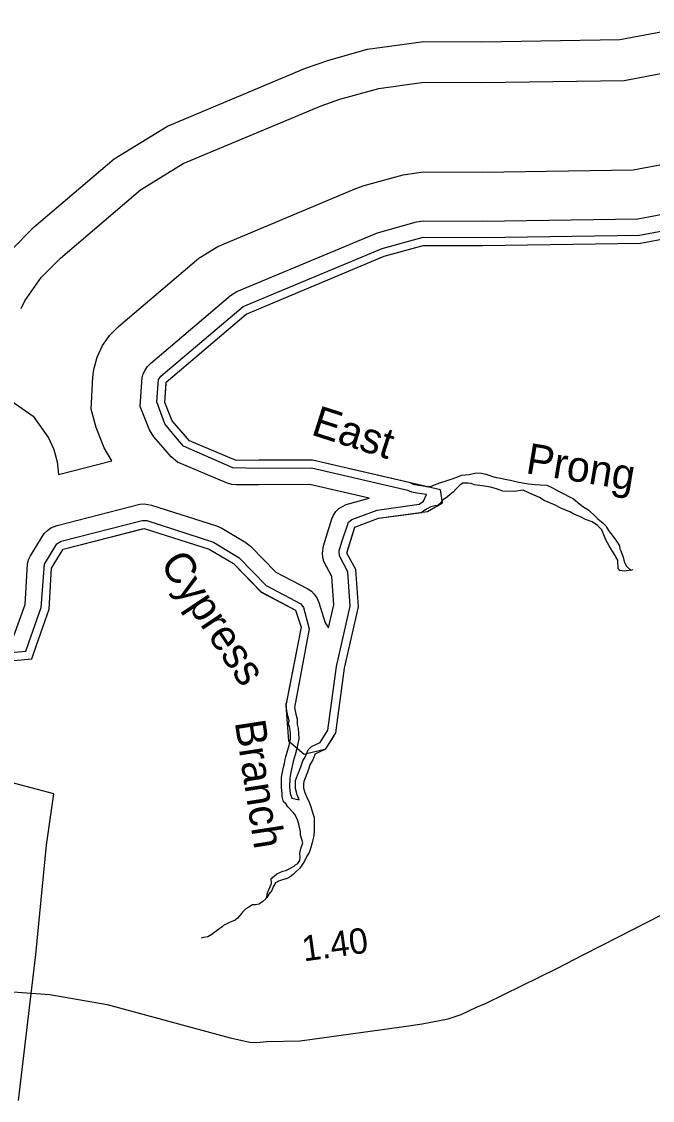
# Model space of a CAD drawing. Extents: x 2532689 to 2764727, y 536648 to 732970.
# Drawn here: x 2700431 to 2703526, y 584015 to 589306 of the extents above; entities that cross this region are included whole.
import ezdxf

# ---------------------------------------------------------------- set-up
doc = ezdxf.new("R2010")
doc.units = 0
for name, color, linetype in [('Exist Boundary Land Use Gamelands State NC Wildlife Resources Commission', 7, 'Continuous'), ('Exist Hydrographic Buffer Line', 7, 'Continuous'), ('Exist Hydrographic Creek Double Shore', 7, 'Continuous'), ('Exist Hydrographic Creek Single Shore', 7, 'Continuous'), ('Exist Hydrographic Creek Single Shore Label', 7, 'Continuous'), ('Exist Hydrographic River Shore', 7, 'Continuous'), ('Exist Road Secondary Mileage Hundredths English Label', 7, 'Continuous'), ('Exist Road Secondary Type 51 Attributed', 7, 'Continuous')]:
    doc.layers.add(name, color=color, linetype=linetype)

msp = doc.modelspace()

# ---------------------------------------------------------------- linework, layer by layer
at = {"layer": 'Exist Boundary Land Use Gamelands State NC Wildlife Resources Commission'}
for points in [[(2700214.2, 586156.9), (2700480.2, 586180.8), (2700504.2, 586247.4), (2700566.3, 586423.9), (2700578.2, 586624.7), (2700634.2, 586719), (2701032.2, 586820.3), (2701351.2, 586718.3), (2701470.2, 586647.6), (2701606.3, 586508.6), (2701775.3, 586420.2), (2701802.3, 586335.9), (2701727.3, 585952), (2701740.2, 585778.5), (2701817.3, 585712.6), (2701924.3, 585739.9), (2701972.3, 585817.4), (2702015.2, 586134.4), (2702083.3, 586435.9), (2702070.3, 586619.3), (2702027.3, 586699.6), (2702065.2, 586825.9), (2702181.3, 586870), (2702422.2, 586902.7), (2702496.2, 586945.1), (2702486.2, 587010.4), (2701858.3, 587155.8), (2701483.3, 587153.8), (2701255.3, 587249.6), (2701170.2, 587348), (2701134.3, 587438.5), (2701140.2, 587537.3), (2701533.3, 587871.6), (2702210.2, 588155), (2702400.3, 588208.6), (2702692.3, 588207.3), (2703467.2, 588218.9), (2704023.3, 588323.3)], [(2700414.8, 584014.9), (2700500.1, 584730.4), (2700553.2, 585267.4), (2700588.2, 585518), (2700044.4, 585663.1)]]:
    msp.add_lwpolyline(points, dxfattribs=at)
at = {"layer": 'Exist Hydrographic Buffer Line'}
for points in [[(2700374.2, 588180.1), (2700492.3, 588298.9), (2700885.1, 588633.3), (2701147, 588794), (2701823.9, 589077.5), (2701938.5, 589117.4), (2702128.4, 589171), (2702404.6, 589208.6), (2702686.9, 589207.4), (2703366.7, 589217.5), (2703838.3, 589306.2)], [(2700429.1, 587898.3), (2700447.4, 587937.3), (2700527.5, 588051.5), (2700621.9, 588146.6), (2701014.9, 588481), (2701224.1, 588609.5), (2701901.2, 588892.9), (2701992.8, 588925), (2702182.9, 588978.6), (2702403.8, 589008.6), (2702688, 589007.3), (2703386.6, 589017.7), (2703875.4, 589109.6)], [(2700771.8, 587405.6), (2700781, 587561.8), (2700785.7, 587599.8), (2700801.9, 587660.4), (2700828.5, 587717.3), (2700864.4, 587768.6), (2700906.9, 587811.4), (2701300, 588145.8), (2701394.3, 588203.6), (2702071.2, 588487.1), (2702112.4, 588501.4), (2702302.5, 588555), (2702401.7, 588568.6), (2702690.2, 588567.3), (2703430.9, 588578.4), (2703956.6, 588677.2)], [(2701013, 587418.9), (2701019.9, 587538.1), (2701021.9, 587558.1), (2701027.4, 587578.3), (2701036.3, 587597.2), (2701048.2, 587614.4), (2701062.5, 587628.6), (2701455.4, 587963), (2701487, 587982.2), (2702177.6, 588270.5), (2702367.7, 588324.1), (2702400.7, 588328.6), (2702691.4, 588327.3), (2703455.1, 588338.7), (2704000.9, 588441.3)], [(2701102.7, 587551), (2701114.2, 587567.7), (2701517.7, 587908.4), (2702199.5, 588193.5), (2702400.5, 588248.6), (2702691.9, 588247.3), (2703463.3, 588258.8), (2704023.7, 588363.3)], [(2702417.3, 586985.9), (2702394.5, 586989.4), (2702370.7, 586992.9), (2702344.7, 586998.1), (2702325.2, 587006.5), (2701853.6, 587115.7), (2701594.4, 587114.3), (2701467.7, 587116.9), (2701224.9, 587223.5), (2701185.7, 587268.9), (2701133, 587333.2), (2701094.3, 587440.9), (2701102.7, 587551)], [(2700378.9, 587446.7), (2700488.3, 587370.5)], [(2700393.2, 586293.4), (2700447.6, 586447.9), (2700460.1, 586645.5), (2700465.4, 586665.8), (2700475, 586686), (2700542.3, 586796.1), (2700557.1, 586810.9), (2700574.3, 586822.9), (2700604.6, 586835.3), (2701011.5, 586938.5), (2701032.2, 586940.3), (2701068.7, 586934.6), (2701387.7, 586832.6), (2701412.5, 586821.4), (2701531.5, 586750.7), (2701555.9, 586731.5), (2701678.7, 586606), (2701835.1, 586524.1), (2701852.4, 586512.1), (2701867.1, 586497.3), (2701879.2, 586480.2), (2701889.5, 586456.8), (2701920.4, 586356.7), (2701937.1, 586332.5), (2701962.3, 586445), (2701952.2, 586585.2), (2701914.5, 586658.5), (2701909, 586678.8), (2701907.1, 586699.6), (2701912.2, 586734.2), (2701925.2, 586777.3), (2701952.4, 586867), (2701961.3, 586885.9), (2701973.1, 586903), (2701987.9, 586917.9), (2702022.8, 586938.1), (2702135.5, 586968.4), (2701844.8, 587035.7), (2701594.6, 587034.3), (2701483.3, 587033.7), (2701462.4, 587035.6), (2701436.7, 587043.1), (2701195.2, 587145.7), (2701164.4, 587171.2), (2701125.3, 587216.6), (2701079.5, 587269.6), (2701058.6, 587303.6), (2701013, 587418.9)], [(2700488.3, 587370.5), (2700562.8, 587264.5), (2700589.3, 587207.7), (2700605.5, 587147), (2700612.4, 587084.9), (2700874.3, 587151.6), (2700835.7, 587214.9), (2700795.9, 587315.4), (2700771.8, 587405.6)], [(2702402.7, 586953.2), (2702417.3, 586985.9)], [(2700210.7, 586196.7), (2700451.3, 586218.3), (2700466.4, 586260.8), (2700526.7, 586431.9), (2700543.7, 586645.1), (2700603.4, 586744.6), (2700624.5, 586757.7), (2701022.1, 586859.1), (2701044.5, 586858.4), (2701371.7, 586752.7), (2701498.7, 586675.5), (2701630.5, 586541), (2701800.9, 586450.8), (2701813.2, 586432.3), (2701841.5, 586328.2), (2701769.5, 585942.2), (2701775.9, 585909.8), (2701783.1, 585884.3), (2701783.5, 585858.7), (2701788.2, 585838.7), (2701789.4, 585816.5), (2701790.4, 585788.8), (2701786.1, 585764.8), (2701781.2, 585741.7), (2701772.4, 585710.4), (2701762.8, 585677.8), (2701752.3, 585625.2), (2701746.6, 585595.9), (2701745.9, 585551.3), (2701749, 585520.9), (2701756, 585497.1), (2701792.9, 585489.1), (2701782.4, 585513.6), (2701774.2, 585545.3), (2701775.3, 585583.9), (2701785.3, 585610), (2701791.9, 585630.3), (2701801.3, 585650.8), (2701810.5, 585681.2), (2701823.7, 585702.5), (2701836.4, 585734.7), (2701854, 585750.9), (2701896.5, 585771), (2701933.8, 585831.2), (2701976.2, 586143.2), (2702042.9, 586438.9), (2702031, 586607.9), (2701989.8, 586685.9), (2701988.9, 586711.2), (2702001.9, 586754.2), (2702034.5, 586851.6), (2702050.9, 586863.3), (2702175.9, 586909.6), (2702382.2, 586940.1), (2702402.7, 586953.2)]]:
    msp.add_lwpolyline(points, dxfattribs=at)
at = {"layer": 'Exist Hydrographic Creek Double Shore'}
msp.add_line((2703420.4, 586616.1), (2703431.9, 586618.1), dxfattribs=at)
for points in [[(2701215.9, 587295.1), (2701170.2, 587348), (2701134.3, 587438.5), (2701139.6, 587529.9)], [(2701594.2, 587154.3), (2701483.3, 587153.7), (2701255.3, 587249.6), (2701215.9, 587295.1)], [(2702339.4, 587044.3), (2701858.1, 587155.7), (2701594.2, 587154.3)], [(2702417.7, 587026.2), (2702422.6, 587025.5), (2702436.8, 587026), (2702464.5, 587036.8), (2702488.2, 587045.7), (2702513.9, 587054.5), (2702543.4, 587063.4), (2702561.4, 587070), (2702591, 587080.9), (2702626.9, 587084.1), (2702660.7, 587093.2), (2702686.7, 587091.9), (2702710.9, 587086.7), (2702741.3, 587075.6), (2702759.5, 587070.2), (2702781.5, 587066.8), (2702801.8, 587061.4), (2702829.9, 587056.3), (2702862.3, 587049.4), (2702888.1, 587044.1), (2702918.4, 587039), (2702950.4, 587036), (2702974.6, 587034.8), (2703008.7, 587031.8), (2703032.9, 587020.6), (2703071.6, 586999.8), (2703138.9, 586965.8), (2703169.6, 586938.7), (2703190.1, 586925.3), (2703208.4, 586913.8), (2703237.1, 586888.6), (2703256, 586869.2), (2703268.3, 586859.6), (2703284.7, 586846), (2703297.2, 586832.4), (2703301.3, 586826.5), (2703309.7, 586810.8), (2703322.2, 586795.1), (2703332.6, 586781.4), (2703349.5, 586757.8), (2703364.2, 586734.3), (2703366.7, 586720.3), (2703371, 586710.4), (2703381.9, 586678.7), (2703386.8, 586658.8), (2703392.9, 586646.9), (2703399.5, 586635.1), (2703405.6, 586629.4), (2703420.4, 586616.1)], [(2702339.4, 587044.3), (2702352.5, 587037.4), (2702378.5, 587032.2), (2702400.7, 587028.8), (2702410.7, 587027.2), (2702417.7, 587026.2)], [(2703420.4, 586616.1), (2703388.2, 586610.7), (2703365.9, 586614), (2703357.7, 586621.8), (2703356.4, 586663.9), (2703335.1, 586701.3), (2703314.2, 586734.7), (2703297.2, 586764.3), (2703277.7, 586813.7), (2703257, 586835.1), (2703230.5, 586852.3), (2703198.1, 586863.4), (2703173.7, 586876.6), (2703141.1, 586889.7), (2703121, 586901), (2703076.1, 586919.7), (2703045.8, 586936.8), (2702994.9, 586957.3), (2702972.4, 586972.6), (2702919.9, 586995), (2702891.4, 587008.1), (2702847.7, 587000.8), (2702791.5, 587003), (2702761.2, 587014.1), (2702731, 587023.2), (2702702.7, 587028.3), (2702678.7, 587031.5), (2702652.5, 587034.7), (2702636.3, 587040.2), (2702620.3, 587041.7), (2702612.1, 587041.5), (2702596.1, 587043), (2702582.4, 587034.5), (2702570.9, 587022.2), (2702564.9, 587016), (2702547.7, 586997.4), (2702534, 586986.9), (2702520.4, 586974.5), (2702498.9, 586959.8), (2702494.6, 586955.1)], [(2702494.6, 586955.1), (2702483.5, 586941.2), (2702473.7, 586932.9), (2702458.5, 586930.7)], [(2702458.5, 586930.7), (2702438, 586925.8), (2702420.2, 586917.2), (2702404.4, 586906.7), (2702394.1, 586898.8)], [(2702040.2, 586742.7), (2702065.2, 586825.9), (2702181.3, 586870), (2702394.1, 586898.8)], [(2700138.5, 586095.8), (2700148.2, 586124.7), (2700214.2, 586156.9), (2700480.2, 586180.8), (2700504.2, 586247.4), (2700566.3, 586423.9), (2700578.2, 586624.7), (2700634.2, 586719), (2701022.5, 586817.8)], [(2701022.5, 586817.8), (2701032.2, 586820.3), (2701351.2, 586718.3), (2701470.2, 586647.6), (2701606.3, 586508.5), (2701775.3, 586420.1), (2701802.1, 586335.9), (2701728.9, 585961.5)], [(2701960.4, 585798.5), (2701972.1, 585817.4), (2702015.2, 586134.4), (2702083.3, 586435.8), (2702070.1, 586619.2), (2702027.3, 586699.6), (2702040.2, 586742.7)], [(2701747, 585772.6), (2701748.8, 585781.4), (2701750.5, 585787.4), (2701750.1, 585801.5), (2701749.4, 585815.4), (2701749.2, 585829.5), (2701744.5, 585849.4), (2701740.2, 585861.3), (2701743.5, 585877.4), (2701736.7, 585901.3), (2701734.3, 585917.2), (2701729.8, 585937.1), (2701728.9, 585961.5)], [(2701871.2, 585714.7), (2701924.1, 585739.9), (2701960.4, 585798.5)], [(2701710.7, 585622.7), (2701713.1, 585633.9), (2701716.6, 585650.1), (2701720.3, 585668.2), (2701723.8, 585686.4), (2701727.3, 585700.5), (2701734.5, 585722.8), (2701736.3, 585734.9), (2701743.5, 585755.2), (2701747, 585772.6)], [(2701871.2, 585714.7), (2701859.8, 585684.6), (2701844.4, 585660.1), (2701839.2, 585637.8), (2701830, 585617.5), (2701822.4, 585595.2), (2701815.1, 585579), (2701813.4, 585566.9), (2701814.2, 585546.8), (2701820.8, 585525), (2701829.4, 585505.3), (2701842.3, 585477.6), (2701851.1, 585449.8), (2701860, 585422), (2701866.7, 585402.2), (2701865.7, 585374.1), (2701866.5, 585344), (2701866.9, 585330), (2701863.6, 585305.8), (2701856.7, 585279.6), (2701849.5, 585255.3), (2701842.3, 585231.1), (2701830.6, 585212.6), (2701819.6, 585188.2), (2701796.4, 585153.4), (2701771.2, 585130.6), (2701763.6, 585122.3), (2701748, 585111.8), (2701734.3, 585103.4), (2701706.6, 585094.5), (2701690.6, 585090), (2701676.6, 585081.5)], [(2701643.2, 585047.3), (2701657, 585078.9), (2701656.1, 585102.9), (2701669.7, 585115.4), (2701683.4, 585125.8), (2701697.1, 585132.3), (2701712.9, 585138.8), (2701727.1, 585143.2), (2701746.8, 585151.9), (2701768.3, 585164.5), (2701774, 585170.7), (2701785.7, 585177.2), (2701795.6, 585191.5), (2701796.8, 585209.5), (2701796.2, 585225.6), (2701801.5, 585249.8), (2701810.7, 585278.2), (2701799.5, 585315.9), (2701799.1, 585333.9), (2701791.9, 585361.7), (2701791.7, 585369.8), (2701783.1, 585395.6), (2701772.2, 585417.3), (2701766, 585423.1), (2701736.9, 585454.2), (2701728.5, 585468), (2701716.2, 585479.7), (2701709.5, 585505.5), (2701709, 585519.5), (2701706, 585549.4), (2701706.4, 585599.6), (2701709.7, 585617.8), (2701710.7, 585622.7)], [(2701676.6, 585081.5), (2701665.6, 585063.1), (2701658, 585044.9), (2701644.4, 585026.4), (2701633.8, 585010.4)], [(2701633.8, 585010.4), (2701635.2, 585026.7), (2701640.6, 585040.9), (2701643.2, 585047.3)]]:
    msp.add_lwpolyline(points, dxfattribs=at)
at = {"layer": 'Exist Hydrographic Creek Single Shore'}
msp.add_line((2701629.3, 585003.9), (2701633.8, 585010.4), dxfattribs=at)
msp.add_lwpolyline([(2701629.3, 585003.9), (2701613.7, 584991.3), (2701596.3, 584976.7), (2701578.2, 584974.2), (2701564.3, 584973.7), (2701546.4, 584963.2), (2701530.6, 584954.6), (2701515.3, 584938.1), (2701509.5, 584931.9), (2701501.9, 584921.7), (2701490.2, 584909.3), (2701478.6, 584898.9), (2701458.7, 584890.2), (2701451.1, 584887.9), (2701435.3, 584879.5), (2701421.6, 584873), (2701415.4, 584866.8), (2701403.7, 584858.5), (2701378.5, 584839.6), (2701364.8, 584829.1), (2701345.3, 584816.5), (2701323.3, 584813.8), (2701311.2, 584811.5)], dxfattribs=at)
at = {"layer": 'Exist Hydrographic River Shore'}
msp.add_lwpolyline([(2701139.6, 587529.9), (2701140.2, 587537.3), (2701533.1, 587871.6), (2702210.2, 588155), (2702400.3, 588208.6), (2702692.3, 588207.3), (2703467.2, 588218.9), (2704023.1, 588323.3), (2704715.1, 588315.1), (2704849.2, 588274.6), (2705101.2, 588179.7), (2705785.1, 588187.5), (2706045.1, 588119.3), (2706104.1, 588088.8), (2706428.1, 588128.2), (2706739.2, 588019.1), (2707023.2, 587991.3), (2707523.1, 588004.8), (2707979.1, 587917.6)], dxfattribs=at)
at = {"layer": 'Exist Road Secondary Type 51 Attributed'}
msp.add_lwpolyline([(2700282.6, 584555.3), (2700454, 584542.4), (2700569.2, 584533.7), (2700850.1, 584486.1), (2701454.3, 584322.5), (2701550.7, 584300.8), (2701582.9, 584299.4), (2701632.6, 584304.7), (2701798.3, 584307.7), (2702295.3, 584376.1), (2702396.8, 584390.4), (2702524.2, 584415.5), (2702587.4, 584437.1), (2702662.3, 584471.7), (2702710.6, 584491.7), (2703057, 584662), (2703186.6, 584728.3), (2703365.3, 584820.5), (2703571.3, 584925.8)], dxfattribs=at)

# ---------------------------------------------------------------- texts
at = {"layer": 'Exist Hydrographic Creek Single Shore Label'}
for s, rotation, p in [('East', 342.2694, (2701845.9, 587281.8)), ('Prong', 350.6005, (2702900, 587092)), ('Cypress', 303.6701, (2701106.2, 586647.5)), ('Branch', 278.7736, (2701476.4, 585870.6))]:
    msp.add_text(s, height=150, rotation=rotation, dxfattribs=at).set_placement(p)
at = {"layer": 'Exist Road Secondary Mileage Hundredths English Label'}
msp.add_text('1.40', height=125, rotation=7.836, dxfattribs=at).set_placement((2701815.1, 584696.3))

doc.saveas('drawing.dxf')
